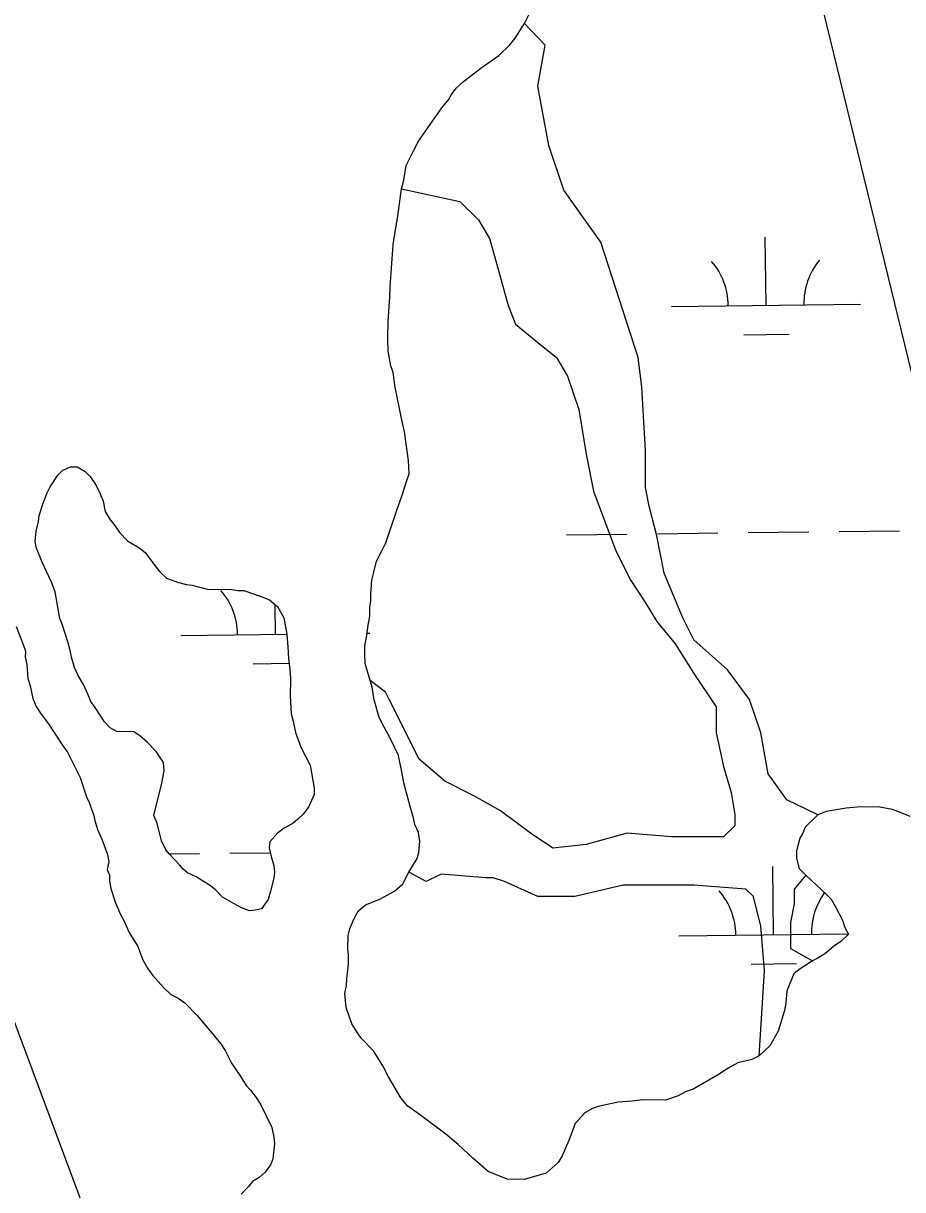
# Model space of a CAD drawing. Extents: x 3694830 to 3732949, y 415201 to 440970.
# Drawn here: x 3700473 to 3700937, y 422110 to 422726 of the extents above; entities that cross this region are included whole.
import ezdxf

# ---------------------------------------------------------------- set-up
doc = ezdxf.new("R2010")
doc.units = 0
for name, color, linetype in [('V-TOPO-BNDY', 7, 'Continuous'), ('V-TOPO-SHOR', 7, 'Continuous'), ('V-WETL-SWMP', 7, 'Continuous')]:
    doc.layers.add(name, color=color, linetype=linetype)

msp = doc.modelspace()

# ---------------------------------------------------------------- linework, layer by layer
at = {"layer": 'V-TOPO-BNDY'}
msp.add_line((3701404.15, 420644.31), (3699327.41, 429171.76), dxfattribs=at)
at = {"layer": 'V-TOPO-SHOR'}
for p, q in [((3700468.81, 422407.44), (3700472.55, 422398.02)), ((3700472.55, 422398.02), (3700473.66, 422394.49)), ((3700473.66, 422394.49), (3700473.6, 422391.37)), ((3700473.6, 422391.37), (3700474.32, 422387.46)), ((3700474.32, 422387.46), (3700474.97, 422380.04)), ((3700474.97, 422380.04), (3700476.08, 422376.12)), ((3700476.08, 422376.12), (3700477.52, 422369.47)), ((3700477.52, 422369.47), (3700479.4, 422365.15)), ((3700479.4, 422365.15), (3700482.06, 422361.2)), ((3700482.06, 422361.2), (3700485.88, 422356.07)), ((3700485.88, 422356.07), (3700490.44, 422348.98)), ((3700490.44, 422348.98), (3700493.86, 422343.85)), ((3700493.86, 422343.85), (3700495.77, 422341.48)), ((3700495.77, 422341.48), (3700499.53, 422333.61)), ((3700499.53, 422333.61), (3700501.05, 422330.86)), ((3700501.05, 422330.86), (3700502.55, 422327.71)), ((3700502.55, 422327.71), (3700505.89, 422317.52)), ((3700505.89, 422317.52), (3700507.4, 422314.38)), ((3700507.4, 422314.38), (3700509.63, 422308.1)), ((3700509.63, 422308.1), (3700510.36, 422304.97)), ((3700510.36, 422304.97), (3700511.84, 422300.26)), ((3700511.84, 422300.26), (3700514.09, 422295.16)), ((3700514.09, 422295.16), (3700517.07, 422286.92)), ((3700517.07, 422286.92), (3700517.79, 422283.01)), ((3700517.79, 422283.01), (3700516.94, 422279.12)), ((3700516.94, 422279.12), (3700518.06, 422275.98)), ((3700518.06, 422275.98), (3700518.01, 422272.86)), ((3700518.01, 422272.86), (3700518.72, 422268.95)), ((3700518.72, 422268.95), (3700521.32, 422261.5)), ((3700521.32, 422261.5), (3700523.95, 422255.22)), ((3700521.02, 422056.42), (3700447.15, 422253.8)), ((3700523.95, 422255.22), (3700525.46, 422252.46)), ((3700525.46, 422252.46), (3700526.97, 422249.32)), ((3700526.97, 422249.32), (3700528.47, 422245.78)), ((3700528.47, 422245.78), (3700533.02, 422238.3)), ((3700533.02, 422238.3), (3700535.63, 422231.23)), ((3700535.63, 422231.23), (3700538.28, 422226.51)), ((3700538.28, 422226.51), (3700540.95, 422222.95)), ((3700540.95, 422222.95), (3700546.69, 422216.62)), ((3700546.69, 422216.62), (3700550.53, 422213.04)), ((3700550.53, 422213.04), (3700554.4, 422211.03)), ((3700554.4, 422211.03), (3700557.86, 422208.63)), ((3700557.86, 422208.63), (3700564.38, 422201.89)), ((3700564.38, 422201.89), (3700572.79, 422192)), ((3700572.79, 422192), (3700576.99, 422186.86)), ((3700576.99, 422186.86), (3700579.27, 422183.31)), ((3700579.27, 422183.31), (3700582.67, 422176.63)), ((3700582.67, 422176.63), (3700587.24, 422169.92)), ((3700587.24, 422169.92), (3700590.27, 422164.8)), ((3700590.27, 422164.8), (3700592.57, 422162.42)), ((3700592.57, 422162.42), (3700595.62, 422158.47)), ((3700595.62, 422158.47), (3700597.9, 422154.92)), ((3700597.9, 422154.92), (3700603.93, 422142.73)), ((3700603.93, 422142.73), (3700605.02, 422137.65)), ((3700605.02, 422137.65), (3700605.35, 422134.13)), ((3700605.35, 422134.13), (3700604.43, 422125.96)), ((3700604.43, 422125.96), (3700603.21, 422122.86)), ((3700600.41, 422119.01), (3700597.25, 422116.33)), ((3700603.21, 422122.86), (3700600.41, 422119.01)), ((3700591.71, 422111.75), (3700587.74, 422107.52)), ((3700593.7, 422114.05), (3700591.71, 422111.75)), ((3700597.25, 422116.33), (3700593.7, 422114.05))]:
    msp.add_line(p, q, dxfattribs=at)
for points in [[(3700655.88, 422378.94), (3700653.31, 422387.95), (3700653, 422393.02), (3700653.07, 422397.31), (3700653.93, 422401.59), (3700654.82, 422408.2), (3700655.68, 422412.86), (3700655.75, 422417.54), (3700656.2, 422421.04), (3700656.27, 422424.94), (3700656.78, 422431.95), (3700657.62, 422435.45), (3700659.29, 422442.05), (3700662.11, 422447.46), (3700664.13, 422451.72), (3700669.87, 422468.39), (3700672.75, 422476.92), (3700675.21, 422484.67), (3700676.44, 422488.16), (3700676.17, 422495.18), (3700674.09, 422510.43), (3700672.27, 422518.26), (3700669.03, 422533.91), (3700667.99, 422541.73), (3700666.88, 422545.25), (3700665.45, 422553.08), (3700665.17, 422559.71), (3700665.33, 422568.67), (3700666.32, 422581.53), (3700666.41, 422586.98), (3700667.96, 422609.18), (3700668.84, 422615.02), (3700670.55, 422624.35), (3700672.36, 422638.74), (3700673.61, 422643.4), (3700674.91, 422651.18), (3700678.94, 422659.3), (3700681.36, 422663.94), (3700693.75, 422681.67), (3700697.33, 422685.9), (3700698.93, 422688.6), (3700701.33, 422692.07), (3700705.29, 422695.51), (3700715.17, 422703.14), (3700723.85, 422709.23), (3700729.79, 422714.98), (3700732.58, 422718.44), (3700737.39, 422726.16), (3700741.42, 422733.89)], [(3700892.54, 422307.87), (3700876.13, 422315.88), (3700866.3, 422329.63), (3700862.37, 422351.24), (3700856.48, 422368.93), (3700844.69, 422384.64), (3700827.01, 422400.36), (3700821.12, 422412.14), (3700811.3, 422435.72), (3700807.37, 422455.36), (3700803.44, 422471.08), (3700801.47, 422480.9), (3700801.47, 422500.55), (3700799.51, 422533.94), (3700797.54, 422549.66), (3700777.9, 422610.56), (3700758.25, 422638.06), (3700750.4, 422661.64), (3700744.5, 422693.07), (3700748.43, 422714.68), (3700737.39, 422726.16)], [(3700672.36, 422638.74), (3700703.25, 422632.17), (3700713.07, 422622.35), (3700718.96, 422612.53), (3700722.89, 422598.77), (3700728.79, 422577.16), (3700732.72, 422567.34), (3700744.5, 422557.52), (3700754.33, 422549.66), (3700760.22, 422539.84), (3700766.11, 422522.16), (3700770.04, 422498.58), (3700773.97, 422478.94), (3700785.76, 422447.51), (3700793.62, 422431.79), (3700801.47, 422420), (3700807.37, 422410.18), (3700817.19, 422398.39), (3700827.01, 422382.68), (3700838.8, 422365), (3700838.8, 422351.24), (3700842.73, 422333.56), (3700846.66, 422319.81), (3700848.62, 422308.03), (3700848.62, 422302.13), (3700842.73, 422296.24), (3700815.23, 422296.24), (3700791.65, 422298.2), (3700770.04, 422292.31), (3700752.36, 422290.34), (3700740.57, 422298.2), (3700724.86, 422309.99), (3700711.11, 422317.85), (3700695.39, 422325.71), (3700681.64, 422337.49), (3700673.78, 422353.21), (3700665.92, 422368.93), (3700663.96, 422372.85), (3700655.88, 422378.94)], [(3700483.07, 422472.7), (3700485.11, 422478.12), (3700486.72, 422481.22), (3700490.72, 422487.39), (3700493.5, 422490.07), (3700497.43, 422491.95), (3700500.94, 422491.9), (3700505.19, 422489.48), (3700507.87, 422486.71), (3700510.92, 422482.37), (3700513.18, 422477.65), (3700514.67, 422473.73), (3700515.75, 422468.25), (3700518.4, 422463.92), (3700520.31, 422461.54), (3700523.36, 422457.2), (3700527.57, 422452.84), (3700534.13, 422448.83), (3700537.21, 422446.44), (3700539.88, 422442.5), (3700544.46, 422436.57), (3700548.29, 422433), (3700554.11, 422430.95), (3700558.77, 422429.7), (3700561.88, 422429.26), (3700569.64, 422427.18), (3700582.51, 422426.96), (3700586.01, 422426.51), (3700589.13, 422426.46), (3700597.66, 422423.58), (3700602.69, 422421.55), (3700606.92, 422417.97), (3700610.33, 422412.06), (3700611.75, 422403.46), (3700612.41, 422396.82), (3700612.7, 422390.58), (3700613.38, 422384.72), (3700613.69, 422380.03), (3700613.53, 422370.67), (3700614.15, 422361.31), (3700615.26, 422357.39), (3700616.33, 422351.52), (3700619.31, 422343.67), (3700624.22, 422334.23), (3700626.36, 422322.11), (3700626.3, 422318.6), (3700623.47, 422312.41), (3700620.67, 422308.55), (3700617.5, 422305.49), (3700615.13, 422303.58), (3700610.4, 422300.93), (3700606.85, 422298.26), (3700602.87, 422293.65), (3700602.43, 422290.54), (3700603.52, 422285.84), (3700605, 422281.13), (3700605.33, 422277.62), (3700604.89, 422274.51), (3700603.21, 422267.52), (3700601.97, 422263.25), (3700598.38, 422258.24), (3700595.24, 422257.51), (3700592.12, 422257.18), (3700587.86, 422258.81), (3700583.99, 422260.82), (3700577.81, 422264.44), (3700573.98, 422268.4), (3700570.9, 422270.79), (3700563.96, 422275.2), (3700559.31, 422277.23), (3700557.01, 422279.22), (3700555.1, 422281.59), (3700549.73, 422287.14), (3700547.82, 422289.51), (3700545.56, 422294.23), (3700543.38, 422303.62), (3700541.5, 422307.55), (3700545.69, 422324.64), (3700546.97, 422331.24), (3700546.65, 422335.54), (3700542.85, 422341.45), (3700538.25, 422346.21), (3700534.02, 422349.79), (3700530.94, 422351.79), (3700521.97, 422351.94), (3700518.5, 422353.95), (3700515.43, 422357.12), (3700510.49, 422364.62), (3700508.2, 422367.77), (3700506.71, 422371.7), (3700504.45, 422376.42), (3700501.42, 422381.93), (3700499.54, 422385.86), (3700498.07, 422391.34), (3700497.35, 422394.86), (3700496.25, 422398.78), (3700493.29, 422408.19), (3700491.79, 422411.72), (3700489.29, 422425.8), (3700487.43, 422430.9), (3700482.54, 422441.51)], [(3700482.54, 422441.51), (3700479.55, 422448.97), (3700478.83, 422452.49), (3700479.31, 422457.95), (3700480.56, 422462.99), (3700481, 422466.11), (3700483.07, 422472.7)], [(3700941.27, 422307.05), (3700936.63, 422309.08), (3700931.98, 422310.72), (3700925.37, 422312), (3700915.23, 422312.17), (3700907.42, 422311.52), (3700896.86, 422309.75), (3700892.54, 422307.87)], [(3700728.25, 422115.29), (3700718.18, 422119.36), (3700710.11, 422126.51), (3700702.44, 422133.66), (3700695.9, 422139.23), (3700682.04, 422149.6), (3700675.87, 422154), (3700672.05, 422158.35), (3700665.6, 422169.38), (3700662.58, 422175.28), (3700657.65, 422183.16), (3700651.13, 422189.9), (3700649.23, 422192.66), (3700646.19, 422197.39), (3700643.22, 422206.02), (3700642.56, 422213.44), (3700643.41, 422217.72), (3700643.47, 422221.22), (3700644.38, 422229.01), (3700644.47, 422234.07), (3700644.13, 422237.2), (3700644.25, 422244.22), (3700645.09, 422247.71), (3700647.12, 422252.36), (3700649.54, 422256.99), (3700653.49, 422260.44), (3700660.95, 422263.43), (3700668.82, 422267.59), (3700673.18, 422271.41), (3700676.4, 422277.6)], [(3700861.54, 422180.5), (3700864.34, 422225.52), (3700862.37, 422249.09), (3700858.44, 422264.81), (3700854.52, 422268.73), (3700827.01, 422270.7), (3700789.69, 422270.7), (3700764.15, 422264.81), (3700744.5, 422264.81), (3700726.82, 422272.66), (3700720.93, 422274.63), (3700717, 422274.63), (3700693.43, 422276.59), (3700685.57, 422272.66), (3700676.4, 422277.6)], [(3700886.16, 422276.01), (3700880.05, 422268.73), (3700880.05, 422260.88), (3700878.09, 422251.05), (3700878.09, 422237.3), (3700889.68, 422230.72)], [(3700886.16, 422276.01), (3700897.29, 422265.68), (3700899.59, 422263.3), (3700901.86, 422259.36), (3700905.64, 422252.28), (3700906.75, 422248.36), (3700908.64, 422244.82), (3700904.67, 422240.99), (3700900.73, 422238.33), (3700896.77, 422234.88), (3700892.44, 422232.23), (3700889.68, 422230.72)], [(3700861.54, 422180.5), (3700857.61, 422178.61), (3700850.17, 422176.79), (3700845.44, 422174.14), (3700839.53, 422170.34), (3700826.93, 422163.15), (3700822.22, 422161.28), (3700818.68, 422159.39), (3700812.01, 422157.16), (3700799.93, 422157.36), (3700794.46, 422156.67), (3700787.04, 422156.02), (3700776.47, 422153.86), (3700773.33, 422152.74), (3700769.4, 422150.47), (3700764.23, 422144.71), (3700760.96, 422135.79), (3700757.31, 422127.67), (3700755.31, 422124.19), (3700748.97, 422118.45), (3700737.22, 422115.14), (3700728.25, 422115.29)]]:
    msp.add_lwpolyline(points, dxfattribs=at)
at = {"layer": 'V-WETL-SWMP'}
for p, q in [((3700865.15, 422577.29), (3700864.73, 422613.29)), ((3700815.16, 422576.7), (3700915.15, 422577.89)), ((3700853.34, 422561.72), (3700877.34, 422562.01)), ((3700759.75, 422455.96), (3700791.75, 422456.34)), ((3700807.75, 422456.53), (3700839.74, 422456.91)), ((3700855.74, 422457.1), (3700887.74, 422457.48)), ((3700903.74, 422457.68), (3700935.74, 422458.06)), ((3700605.78, 422403.37), (3700605.59, 422419.1)), ((3700468.81, 422407.44), (3700472.55, 422398.02)), ((3700555.78, 422402.78), (3700611.75, 422403.45)), ((3700654.25, 422403.95), (3700655.77, 422403.97)), ((3700472.55, 422398.02), (3700473.66, 422394.49)), ((3700473.66, 422394.49), (3700473.6, 422391.37)), ((3700473.6, 422391.37), (3700474.32, 422387.46)), ((3700474.32, 422387.46), (3700474.97, 422380.04)), ((3700593.96, 422387.8), (3700612.99, 422388.03)), ((3700474.97, 422380.04), (3700476.08, 422376.12)), ((3700476.08, 422376.12), (3700477.52, 422369.47)), ((3700477.52, 422369.47), (3700479.4, 422365.15)), ((3700479.4, 422365.15), (3700482.06, 422361.2)), ((3700482.06, 422361.2), (3700485.88, 422356.07)), ((3700485.88, 422356.07), (3700490.44, 422348.98)), ((3700490.44, 422348.98), (3700493.86, 422343.85)), ((3700493.86, 422343.85), (3700495.77, 422341.48)), ((3700495.77, 422341.48), (3700499.53, 422333.61)), ((3700499.53, 422333.61), (3700501.05, 422330.86)), ((3700501.05, 422330.86), (3700502.55, 422327.71)), ((3700502.55, 422327.71), (3700505.89, 422317.52)), ((3700505.89, 422317.52), (3700507.4, 422314.38)), ((3700507.4, 422314.38), (3700509.63, 422308.1)), ((3700509.63, 422308.1), (3700510.36, 422304.97)), ((3700510.36, 422304.97), (3700511.84, 422300.26)), ((3700511.84, 422300.26), (3700514.09, 422295.16)), ((3700514.09, 422295.16), (3700517.07, 422286.92)), ((3700517.07, 422286.92), (3700517.79, 422283.01)), ((3700549.63, 422287.26), (3700565.75, 422287.46)), ((3700581.75, 422287.65), (3700603.04, 422287.9)), ((3700517.79, 422283.01), (3700516.94, 422279.12)), ((3700516.94, 422279.12), (3700518.06, 422275.98)), ((3700869.12, 422244.64), (3700868.69, 422280.64)), ((3700518.06, 422275.98), (3700518.01, 422272.86)), ((3700518.01, 422272.86), (3700518.72, 422268.95)), ((3700518.72, 422268.95), (3700521.32, 422261.5)), ((3700521.32, 422261.5), (3700523.95, 422255.22)), ((3700521.02, 422056.42), (3700447.15, 422253.8)), ((3700523.95, 422255.22), (3700525.46, 422252.46)), ((3700525.46, 422252.46), (3700526.97, 422249.32)), ((3700526.97, 422249.32), (3700528.47, 422245.78)), ((3700528.47, 422245.78), (3700533.02, 422238.3)), ((3700819.13, 422244.05), (3700908.48, 422245.11)), ((3700533.02, 422238.3), (3700535.63, 422231.23)), ((3700535.63, 422231.23), (3700538.28, 422226.51)), ((3700857.31, 422229.07), (3700881.31, 422229.36)), ((3700538.28, 422226.51), (3700540.95, 422222.95)), ((3700540.95, 422222.95), (3700546.69, 422216.62)), ((3700546.69, 422216.62), (3700550.53, 422213.04)), ((3700550.53, 422213.04), (3700554.4, 422211.03)), ((3700554.4, 422211.03), (3700557.86, 422208.63)), ((3700557.86, 422208.63), (3700564.38, 422201.89)), ((3700564.38, 422201.89), (3700572.79, 422192)), ((3700572.79, 422192), (3700576.99, 422186.86)), ((3700576.99, 422186.86), (3700579.27, 422183.31)), ((3700579.27, 422183.31), (3700582.67, 422176.63)), ((3700582.67, 422176.63), (3700587.24, 422169.92)), ((3700587.24, 422169.92), (3700590.27, 422164.8)), ((3700590.27, 422164.8), (3700592.57, 422162.42)), ((3700592.57, 422162.42), (3700595.62, 422158.47)), ((3700595.62, 422158.47), (3700597.9, 422154.92)), ((3700597.9, 422154.92), (3700603.93, 422142.73)), ((3700603.93, 422142.73), (3700605.02, 422137.65)), ((3700605.02, 422137.65), (3700605.35, 422134.13)), ((3700605.35, 422134.13), (3700604.43, 422125.96)), ((3700604.43, 422125.96), (3700603.21, 422122.86)), ((3700600.41, 422119.01), (3700597.25, 422116.33)), ((3700603.21, 422122.86), (3700600.41, 422119.01)), ((3700591.71, 422111.75), (3700587.74, 422107.52)), ((3700593.7, 422114.05), (3700591.71, 422111.75)), ((3700597.25, 422116.33), (3700593.7, 422114.05))]:
    msp.add_line(p, q, dxfattribs=at)
for points in [[(3700728.25, 422115.29), (3700718.18, 422119.36), (3700710.11, 422126.51), (3700702.44, 422133.66), (3700695.9, 422139.23), (3700682.04, 422149.6), (3700675.87, 422154), (3700672.05, 422158.35), (3700665.6, 422169.38), (3700662.58, 422175.28), (3700657.65, 422183.16), (3700651.13, 422189.9), (3700649.23, 422192.66), (3700646.19, 422197.39), (3700643.22, 422206.02), (3700642.56, 422213.44), (3700643.41, 422217.72), (3700643.47, 422221.22), (3700644.38, 422229.01), (3700644.47, 422234.07), (3700644.13, 422237.2), (3700644.25, 422244.22), (3700645.09, 422247.71), (3700647.12, 422252.36), (3700649.54, 422256.99), (3700653.49, 422260.44), (3700660.95, 422263.43), (3700668.82, 422267.59), (3700673.18, 422271.41), (3700676.4, 422277.6), (3700680.81, 422284.93), (3700681.64, 422288.04), (3700682.13, 422293.88), (3700681.43, 422298.57), (3700679.56, 422302.89), (3700678.83, 422306.41), (3700676.98, 422312.29), (3700673.69, 422324.83), (3700672.62, 422330.69), (3700670.81, 422339.3), (3700666.29, 422348.74), (3700663.27, 422354.25), (3700660.62, 422359.36), (3700658.05, 422368.76), (3700656.99, 422375.41), (3700655.88, 422378.94), (3700653.31, 422387.95), (3700653, 422393.02), (3700653.07, 422397.31), (3700653.93, 422401.59), (3700654.82, 422408.2), (3700655.68, 422412.86), (3700655.75, 422417.54), (3700656.2, 422421.04), (3700656.27, 422424.94), (3700656.78, 422431.95), (3700657.62, 422435.45), (3700659.29, 422442.05), (3700662.11, 422447.46), (3700664.13, 422451.72), (3700669.87, 422468.39), (3700672.75, 422476.92), (3700675.21, 422484.67), (3700676.44, 422488.16), (3700676.17, 422495.18), (3700674.09, 422510.43), (3700672.27, 422518.26), (3700669.03, 422533.91), (3700667.99, 422541.73), (3700666.88, 422545.25), (3700665.45, 422553.08), (3700665.17, 422559.71), (3700665.33, 422568.67), (3700666.32, 422581.53), (3700666.41, 422586.98), (3700667.96, 422609.18), (3700668.84, 422615.02), (3700670.55, 422624.35), (3700672.36, 422638.74), (3700673.61, 422643.4), (3700674.91, 422651.18), (3700678.94, 422659.3), (3700681.36, 422663.94), (3700693.75, 422681.67), (3700697.33, 422685.9), (3700698.93, 422688.6), (3700701.33, 422692.07), (3700705.29, 422695.51), (3700715.17, 422703.14), (3700723.85, 422709.23), (3700729.79, 422714.98), (3700732.58, 422718.44), (3700737.39, 422726.16), (3700741.42, 422733.89)], [(3700483.07, 422472.7), (3700485.11, 422478.12), (3700486.72, 422481.22), (3700490.72, 422487.39), (3700493.5, 422490.07), (3700497.43, 422491.95), (3700500.94, 422491.9), (3700505.19, 422489.48), (3700507.87, 422486.71), (3700510.92, 422482.37), (3700513.18, 422477.65), (3700514.67, 422473.73), (3700515.75, 422468.25), (3700518.4, 422463.92), (3700520.31, 422461.54), (3700523.36, 422457.2), (3700527.57, 422452.84), (3700534.13, 422448.83), (3700537.21, 422446.44), (3700539.88, 422442.5), (3700544.46, 422436.57), (3700548.29, 422433), (3700554.11, 422430.95), (3700558.77, 422429.7), (3700561.88, 422429.26), (3700569.64, 422427.18), (3700582.51, 422426.96), (3700586.01, 422426.51), (3700589.13, 422426.46), (3700597.66, 422423.58), (3700602.69, 422421.55), (3700606.92, 422417.97), (3700610.33, 422412.06), (3700611.75, 422403.46), (3700612.41, 422396.82), (3700612.7, 422390.58), (3700613.38, 422384.72), (3700613.69, 422380.03), (3700613.53, 422370.67), (3700614.15, 422361.31), (3700615.26, 422357.39), (3700616.33, 422351.52), (3700619.31, 422343.67), (3700624.22, 422334.23), (3700626.36, 422322.11), (3700626.3, 422318.6), (3700623.47, 422312.41), (3700620.67, 422308.55), (3700617.5, 422305.49), (3700615.13, 422303.58), (3700610.4, 422300.93), (3700606.85, 422298.26), (3700602.87, 422293.65), (3700602.43, 422290.54), (3700603.52, 422285.84), (3700605, 422281.13), (3700605.33, 422277.62), (3700604.89, 422274.51), (3700603.21, 422267.52), (3700601.97, 422263.25), (3700598.38, 422258.24), (3700595.24, 422257.51), (3700592.12, 422257.18), (3700587.86, 422258.81), (3700583.99, 422260.82), (3700577.81, 422264.44), (3700573.98, 422268.4), (3700570.9, 422270.79), (3700563.96, 422275.2), (3700559.31, 422277.23), (3700557.01, 422279.22), (3700555.1, 422281.59), (3700549.73, 422287.14), (3700547.82, 422289.51), (3700545.56, 422294.23), (3700543.38, 422303.62), (3700541.5, 422307.55), (3700545.69, 422324.64), (3700546.97, 422331.24), (3700546.65, 422335.54), (3700542.85, 422341.45), (3700538.25, 422346.21), (3700534.02, 422349.79), (3700530.94, 422351.79), (3700521.97, 422351.94), (3700518.5, 422353.95), (3700515.43, 422357.12), (3700510.49, 422364.62), (3700508.2, 422367.77), (3700506.71, 422371.7), (3700504.45, 422376.42), (3700501.42, 422381.93), (3700499.54, 422385.86), (3700498.07, 422391.34), (3700497.35, 422394.86), (3700496.25, 422398.78), (3700493.29, 422408.19), (3700491.79, 422411.72), (3700489.29, 422425.8), (3700487.43, 422430.9), (3700482.54, 422441.51)], [(3700482.54, 422441.51), (3700479.55, 422448.97), (3700478.83, 422452.49), (3700479.31, 422457.95), (3700480.56, 422462.99), (3700481, 422466.11), (3700483.07, 422472.7)], [(3700941.27, 422307.05), (3700936.63, 422309.08), (3700931.98, 422310.72), (3700925.37, 422312), (3700915.23, 422312.17), (3700907.42, 422311.52), (3700896.86, 422309.75), (3700892.54, 422307.87), (3700885.81, 422301.36), (3700884.58, 422298.26), (3700882.98, 422295.56), (3700881.31, 422288.96), (3700881.24, 422285.06), (3700882.71, 422279.57), (3700886.16, 422276.01), (3700897.29, 422265.68), (3700899.59, 422263.3), (3700901.86, 422259.36), (3700905.64, 422252.28), (3700906.75, 422248.36), (3700908.64, 422244.82), (3700904.67, 422240.99), (3700900.73, 422238.33), (3700896.77, 422234.88), (3700892.44, 422232.23), (3700889.68, 422230.72), (3700882.58, 422226.16), (3700879.82, 422223.86), (3700876.16, 422214.96), (3700875.66, 422208.34), (3700874.81, 422204.45), (3700871.51, 422193.59), (3700867.09, 422185.86), (3700861.54, 422180.5), (3700857.61, 422178.61), (3700850.17, 422176.79), (3700845.44, 422174.14), (3700839.53, 422170.34), (3700826.93, 422163.15), (3700822.22, 422161.28), (3700818.68, 422159.39), (3700812.01, 422157.16), (3700799.93, 422157.36), (3700794.46, 422156.67), (3700787.04, 422156.02), (3700776.47, 422153.86), (3700773.33, 422152.74), (3700769.4, 422150.47), (3700764.23, 422144.71), (3700760.96, 422135.79), (3700757.31, 422127.67), (3700755.31, 422124.19), (3700748.97, 422118.45), (3700737.22, 422115.14), (3700728.25, 422115.29)]]:
    msp.add_lwpolyline(points, dxfattribs=at)
for centre, start, end in [((3700809.91, 422577.11), 359.91153, 41.45519), ((3700920.39, 422578.43), 139.91153, 181.45518), ((3700550.53, 422403.19), 359.91153, 41.45519), ((3700813.88, 422244.46), 359.91153, 41.45519), ((3700924.36, 422245.78), 143.36443, 181.45518)]:
    msp.add_arc(centre, 35.25, start, end, dxfattribs=at)

doc.saveas('drawing.dxf')
